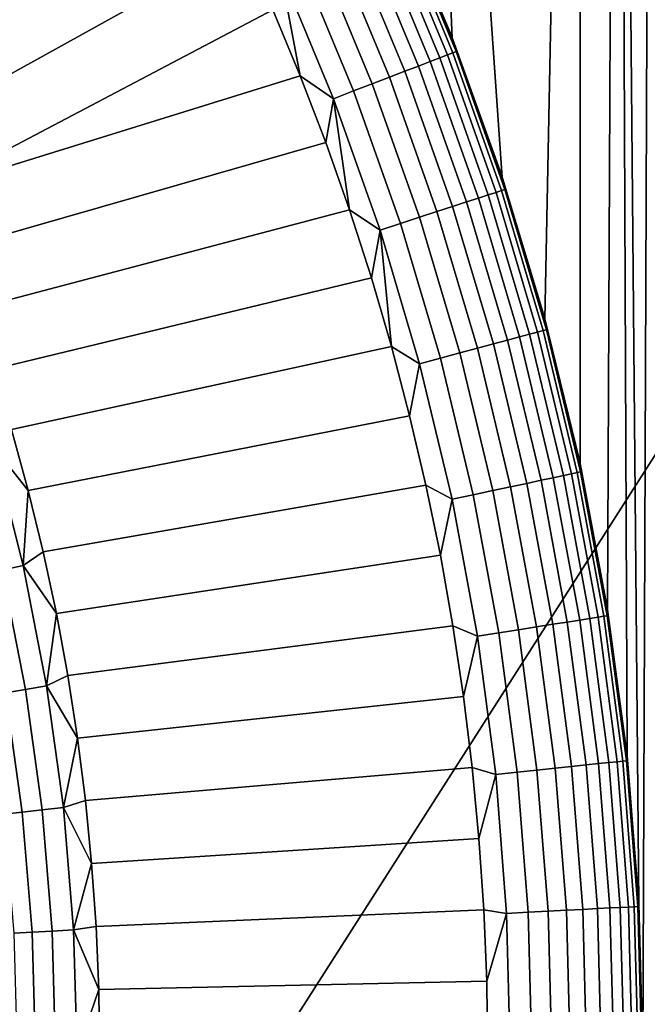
# Model space of a CAD drawing. Header units: metres. Extents: x -109 to 109, y -100 to 58.
# Tile 389 of 642: x 13.98 to 18.03, y -12.49 to -6.15. Entities that reach past the tile are written whole.
import ezdxf

# ---------------------------------------------------------------- set-up
doc = ezdxf.new("R2010")
doc.units = ezdxf.units.M
doc.layers.add('solid_21_062_100_XXX', color=7, linetype='CONTINUOUS')

msp = doc.modelspace()

# ---------------------------------------------------------------- linework, layer by layer
at = {"layer": 'solid_21_062_100_XXX'}
for points in [[(17.594307, 3.309728, 25.997431), (16.348103, 3.551636, 25.997431), (17.094292, -7.162172, 25.997431), (17.36941, -8.077336, 25.997431)], [(16.348103, 3.551636, 25.997431), (16.770998, -6.262907, 25.997431), (17.094292, -7.162172, 25.997431)], [(16.348103, 3.551636, 25.997431), (16.40044, -5.382078, 25.997431), (16.770998, -6.262907, 25.997431)], [(17.594307, 3.309728, 25.997431), (17.36941, -8.077336, 25.997431), (17.59557, -9.005813, 25.997431)], [(17.831291, 3.25426, 25.997431), (17.594307, 3.309728, 25.997431), (17.59557, -9.005813, 25.997431), (17.772135, -9.944981, 25.997431)], [(17.839584, 3.252028, 25.997431), (17.831291, 3.25426, 25.997431), (17.772135, -9.944981, 25.997431), (17.898609, -10.892187, 25.997431)], [(18.062965, 3.183921, 25.997431), (17.839584, 3.252028, 25.997431), (17.974634, -11.844757, 25.997431), (18, -12.8, 25.997431)], [(17.839584, 3.252028, 25.997431), (17.898609, -10.892187, 25.997431), (17.974634, -11.844757, 25.997431)], [(18.090759, 3.174229, 25.997431), (18.062965, 3.183921, 25.997431), (18, -12.8, 25.997431), (18.473389, -22.391758, 25.997431)], [(17.148014, -22.086779, -20.280832), (23.175426, -0.972689, -20.220478), (44.138027, -0.896292, -20.010578), (31.916618, -22.060759, -20.132952)], [(2.212831, -11.565833, -20.43038), (2.212826, -1.049087, -20.43038), (23.175426, -0.972689, -20.220478)], [(9.679617, -22.091299, -20.355614), (2.212831, -22.082581, -20.43038), (2.212831, -11.565833, -20.43038), (23.175426, -0.972689, -20.220478)], [(17.148014, -22.086779, -20.280832), (9.679617, -22.091299, -20.355614), (23.175426, -0.972689, -20.220478)], [(15.019705, -4.837057, 28.576704), (12.882462, -6.144763, 30.020081), (13.064049, -6.508686, 30.020081), (15.229829, -5.246701, 28.576704)], [(15.229829, -5.246701, 28.576704), (13.064049, -6.508686, 30.020081), (13.235357, -6.877558, 30.020081), (15.428782, -5.661885, 28.576704)], [(16.391426, -5.362181, 26.844654), (16.764051, -6.24511, 26.844654), (16.770998, -6.262907, 25.997431), (16.40044, -5.382078, 25.997431)], [(16.797342, -6.352104, 27.018965), (16.764051, -6.24511, 26.844654), (16.391426, -5.362181, 26.844654), (16.436865, -5.481836, 27.018965)], [(16.333467, -5.527872, 27.529186), (16.691677, -6.392665, 27.529186), (16.740742, -6.373831, 27.362629), (16.381479, -5.506495, 27.362629)], [(16.381479, -5.506495, 27.362629), (16.740742, -6.373831, 27.362629), (16.776052, -6.360277, 27.192122), (16.416033, -5.491111, 27.192122)], [(16.416033, -5.491111, 27.192122), (16.776052, -6.360277, 27.192122), (16.797342, -6.352104, 27.018965), (16.436865, -5.481836, 27.018965)], [(16.198635, -5.587903, 27.845409), (16.553888, -6.445558, 27.845409), (16.629234, -6.416635, 27.690523), (16.272364, -5.555077, 27.690523)], [(16.272364, -5.555077, 27.690523), (16.629234, -6.416635, 27.690523), (16.691677, -6.392665, 27.529186), (16.333467, -5.527872, 27.529186)], [(16.015642, -5.669376, 28.131165), (16.366882, -6.517343, 28.131165), (16.466215, -6.479212, 27.992664), (16.112844, -5.6261, 27.992664)], [(16.112844, -5.6261, 27.992664), (16.466215, -6.479212, 27.992664), (16.553888, -6.445558, 27.845409), (16.198635, -5.587903, 27.845409)], [(15.428782, -5.661885, 28.576704), (13.235357, -6.877558, 30.020081), (13.396254, -7.25109, 30.020081), (15.61642, -6.082305, 28.576704)], [(15.907773, -5.717403, 28.259855), (16.256647, -6.559658, 28.259855), (16.366882, -6.517343, 28.131165), (16.015642, -5.669376, 28.131165)], [(15.663397, -5.826206, 28.483959), (16.00691, -6.655522, 28.483959), (16.136351, -6.605835, 28.377752), (15.790059, -5.769813, 28.377752)], [(15.790059, -5.769813, 28.377752), (16.136351, -6.605835, 28.377752), (16.256647, -6.559658, 28.259855), (15.907773, -5.717403, 28.259855)], [(15.663397, -5.826206, 28.483959), (15.61642, -6.082305, 28.576704), (15.792604, -6.507651, 28.576704)], [(15.663397, -5.826206, 28.483959), (15.792604, -6.507651, 28.576704), (16.00691, -6.655522, 28.483959)], [(15.792604, -6.507651, 28.576704), (15.61642, -6.082305, 28.576704), (13.396254, -7.25109, 30.020081)], [(16.764051, -6.24511, 26.844654), (17.089157, -7.146619, 26.844654), (17.094292, -7.162172, 25.997431), (16.770998, -6.262907, 25.997431)], [(17.111778, -7.240046, 27.018965), (17.089157, -7.146619, 26.844654), (16.764051, -6.24511, 26.844654), (16.797342, -6.352104, 27.018965)], [(16.629234, -6.416635, 27.690523), (16.940523, -7.29569, 27.690523), (17.004135, -7.275022, 27.529186), (16.691677, -6.392665, 27.529186)], [(16.691677, -6.392665, 27.529186), (17.004135, -7.275022, 27.529186), (17.054119, -7.258781, 27.362629), (16.740742, -6.373831, 27.362629)], [(16.740742, -6.373831, 27.362629), (17.054119, -7.258781, 27.362629), (17.090092, -7.247093, 27.192122), (16.776052, -6.360277, 27.192122)], [(16.776052, -6.360277, 27.192122), (17.090092, -7.247093, 27.192122), (17.111778, -7.240046, 27.018965), (16.797342, -6.352104, 27.018965)], [(16.466215, -6.479212, 27.992664), (16.774452, -7.34965, 27.992664), (16.863768, -7.32063, 27.845409), (16.553888, -6.445558, 27.845409)], [(16.553888, -6.445558, 27.845409), (16.863768, -7.32063, 27.845409), (16.940523, -7.29569, 27.690523), (16.629234, -6.416635, 27.690523)], [(15.957206, -6.937613, 28.576704), (15.792604, -6.507651, 28.576704), (13.396254, -7.25109, 30.020081), (13.54661, -7.628988, 30.020081)], [(16.00691, -6.655522, 28.483959), (15.792604, -6.507651, 28.576704), (15.957206, -6.937613, 28.576704)], [(16.256647, -6.559658, 28.259855), (16.560963, -7.419017, 28.259855), (16.67326, -7.382529, 28.131165), (16.366882, -6.517343, 28.131165)], [(16.366882, -6.517343, 28.131165), (16.67326, -7.382529, 28.131165), (16.774452, -7.34965, 27.992664), (16.466215, -6.479212, 27.992664)], [(16.136351, -6.605835, 28.377752), (16.438414, -7.458836, 28.377752), (16.560963, -7.419017, 28.259855), (16.256647, -6.559658, 28.259855)], [(16.00691, -6.655522, 28.483959), (15.957206, -6.937613, 28.576704), (16.110104, -7.371874, 28.576704)], [(16.00691, -6.655522, 28.483959), (16.306551, -7.50168, 28.483959), (16.438414, -7.458836, 28.377752), (16.136351, -6.605835, 28.377752)], [(16.00691, -6.655522, 28.483959), (16.110104, -7.371874, 28.576704), (16.306551, -7.50168, 28.483959)], [(16.110104, -7.371874, 28.576704), (15.957206, -6.937613, 28.576704), (13.54661, -7.628988, 30.020081), (13.686308, -8.010954, 30.020081)], [(17.089157, -7.146619, 26.844654), (17.365822, -8.064154, 26.844654), (17.36941, -8.077336, 25.997431), (17.094292, -7.162172, 25.997431)], [(17.379314, -8.143227, 27.018965), (17.365822, -8.064154, 26.844654), (17.089157, -7.146619, 26.844654), (17.111778, -7.240046, 27.018965)], [(16.940523, -7.29569, 27.690523), (17.205379, -8.189833, 27.690523), (17.269987, -8.172521, 27.529186), (17.004135, -7.275022, 27.529186)], [(17.004135, -7.275022, 27.529186), (17.269987, -8.172521, 27.529186), (17.320751, -8.158918, 27.362629), (17.054119, -7.258781, 27.362629)], [(17.054119, -7.258781, 27.362629), (17.320751, -8.158918, 27.362629), (17.357286, -8.149129, 27.192122), (17.090092, -7.247093, 27.192122)], [(17.090092, -7.247093, 27.192122), (17.357286, -8.149129, 27.192122), (17.379314, -8.143227, 27.018965), (17.111778, -7.240046, 27.018965)], [(16.67326, -7.382529, 28.131165), (16.933939, -8.262565, 28.131165), (17.036713, -8.235026, 27.992664), (16.774452, -7.34965, 27.992664)], [(16.774452, -7.34965, 27.992664), (17.036713, -8.235026, 27.992664), (17.127424, -8.21072, 27.845409), (16.863768, -7.32063, 27.845409)], [(16.863768, -7.32063, 27.845409), (17.127424, -8.21072, 27.845409), (17.205379, -8.189833, 27.690523), (16.940523, -7.29569, 27.690523)], [(16.251186, -7.810116, 28.576704), (16.110104, -7.371874, 28.576704), (13.686308, -8.010954, 30.020081), (13.815239, -8.396688, 30.020081)], [(16.306551, -7.50168, 28.483959), (16.110104, -7.371874, 28.576704), (16.251186, -7.810116, 28.576704)], [(16.438414, -7.458836, 28.377752), (16.695421, -8.326475, 28.377752), (16.819885, -8.293125, 28.259855), (16.560963, -7.419017, 28.259855)], [(16.560963, -7.419017, 28.259855), (16.819885, -8.293125, 28.259855), (16.933939, -8.262565, 28.131165), (16.67326, -7.382529, 28.131165)], [(16.306551, -7.50168, 28.483959), (16.561497, -8.36236, 28.483959), (16.695421, -8.326475, 28.377752), (16.438414, -7.458836, 28.377752)], [(16.306551, -7.50168, 28.483959), (16.251186, -7.810116, 28.576704), (16.38035, -8.252018, 28.576704)], [(16.306551, -7.50168, 28.483959), (16.38035, -8.252018, 28.576704), (16.561497, -8.36236, 28.483959)], [(16.38035, -8.252018, 28.576704), (16.251186, -7.810116, 28.576704), (13.815239, -8.396688, 30.020081), (13.933301, -8.785885, 30.020081)], [(17.365822, -8.064154, 26.844654), (17.593262, -8.995112, 26.844654), (17.59557, -9.005813, 25.997431), (17.36941, -8.077336, 25.997431)], [(17.599213, -9.059172, 27.018965), (17.593262, -8.995112, 26.844654), (17.365822, -8.064154, 26.844654), (17.379314, -8.143227, 27.018965)], [(17.205379, -8.189833, 27.690523), (17.423079, -9.09661, 27.690523), (17.488503, -9.082704, 27.529186), (17.269987, -8.172521, 27.529186)], [(17.269987, -8.172521, 27.529186), (17.488503, -9.082704, 27.529186), (17.539909, -9.071777, 27.362629), (17.320751, -8.158918, 27.362629)], [(17.320751, -8.158918, 27.362629), (17.539909, -9.071777, 27.362629), (17.576906, -9.063913, 27.192122), (17.357286, -8.149129, 27.192122)], [(17.357286, -8.149129, 27.192122), (17.576906, -9.063913, 27.192122), (17.599213, -9.059172, 27.018965), (17.379314, -8.143227, 27.018965)], [(16.933939, -8.262565, 28.131165), (17.148203, -9.155037, 28.131165), (17.252277, -9.132915, 27.992664), (17.036713, -8.235026, 27.992664)], [(17.036713, -8.235026, 27.992664), (17.252277, -9.132915, 27.992664), (17.344135, -9.11339, 27.845409), (17.127424, -8.21072, 27.845409)], [(17.127424, -8.21072, 27.845409), (17.344135, -9.11339, 27.845409), (17.423079, -9.09661, 27.690523), (17.205379, -8.189833, 27.690523)], [(16.497499, -8.697256, 28.576704), (16.38035, -8.252018, 28.576704), (13.933301, -8.785885, 30.020081), (14.040401, -9.178241, 30.020081)], [(16.561497, -8.36236, 28.483959), (16.38035, -8.252018, 28.576704), (16.497499, -8.697256, 28.576704)], [(16.695421, -8.326475, 28.377752), (16.906666, -9.206377, 28.377752), (17.032705, -9.179586, 28.259855), (16.819885, -8.293125, 28.259855)], [(16.819885, -8.293125, 28.259855), (17.032705, -9.179586, 28.259855), (17.148203, -9.155037, 28.131165), (16.933939, -8.262565, 28.131165)], [(16.771048, -9.235204, 28.483959), (16.561497, -8.36236, 28.483959), (16.497499, -8.697256, 28.576704), (16.602549, -9.145502, 28.576704)], [(16.561497, -8.36236, 28.483959), (16.771048, -9.235204, 28.483959), (16.906666, -9.206377, 28.377752), (16.695421, -8.326475, 28.377752)], [(16.602549, -9.145502, 28.576704), (16.497499, -8.697256, 28.576704), (14.040401, -9.178241, 30.020081), (14.136455, -9.573446, 30.020081)], [(13.812662, -8.894152, 30.112827), (14.040401, -9.178241, 30.020081), (13.933301, -8.785885, 30.020081)], [(13.679244, -8.931878, 30.219034), (13.871559, -9.691311, 30.219034), (14.006852, -9.660991, 30.112827), (13.812662, -8.894152, 30.112827)], [(13.812662, -8.894152, 30.112827), (14.006852, -9.660991, 30.112827), (14.040401, -9.178241, 30.020081)], [(17.593262, -8.995112, 26.844654), (17.77083, -9.936857, 26.844654), (17.772135, -9.944981, 25.997431), (17.59557, -9.005813, 25.997431)], [(17.770874, -9.985371, 27.018965), (17.77083, -9.936857, 26.844654), (17.593262, -8.995112, 26.844654), (17.599213, -9.059172, 27.018965)], [(17.539909, -9.071777, 27.362629), (17.710991, -9.994855, 27.362629), (17.74835, -9.988937, 27.192122), (17.576906, -9.063913, 27.192122)], [(17.576906, -9.063913, 27.192122), (17.74835, -9.988937, 27.192122), (17.770874, -9.985371, 27.018965), (17.599213, -9.059172, 27.018965)], [(17.252277, -9.132915, 27.992664), (17.420553, -10.040855, 27.992664), (17.513309, -10.026164, 27.845409), (17.344135, -9.11339, 27.845409)], [(17.344135, -9.11339, 27.845409), (17.513309, -10.026164, 27.845409), (17.593021, -10.013539, 27.690523), (17.423079, -9.09661, 27.690523)], [(17.423079, -9.09661, 27.690523), (17.593021, -10.013539, 27.690523), (17.659084, -10.003076, 27.529186), (17.488503, -9.082704, 27.529186)], [(17.488503, -9.082704, 27.529186), (17.659084, -10.003076, 27.529186), (17.710991, -9.994855, 27.362629), (17.539909, -9.071777, 27.362629)], [(14.006852, -9.660991, 30.112827), (14.136455, -9.573446, 30.020081), (14.040401, -9.178241, 30.020081)], [(16.695423, -9.59643, 28.576704), (16.602549, -9.145502, 28.576704), (14.136455, -9.573446, 30.020081), (14.221387, -9.97119, 30.020081)], [(16.771048, -9.235204, 28.483959), (16.602549, -9.145502, 28.576704), (16.695423, -9.59643, 28.576704)], [(16.906666, -9.206377, 28.377752), (17.071571, -10.096128, 28.377752), (17.198841, -10.075972, 28.259855), (17.032705, -9.179586, 28.259855)], [(17.032705, -9.179586, 28.259855), (17.198841, -10.075972, 28.259855), (17.315464, -10.0575, 28.131165), (17.148203, -9.155037, 28.131165)], [(17.148203, -9.155037, 28.131165), (17.315464, -10.0575, 28.131165), (17.420553, -10.040855, 27.992664), (17.252277, -9.132915, 27.992664)], [(16.934631, -10.117818, 28.483959), (16.771048, -9.235204, 28.483959), (16.695423, -9.59643, 28.576704), (16.776051, -10.049706, 28.576704)], [(16.771048, -9.235204, 28.483959), (16.934631, -10.117818, 28.483959), (17.071571, -10.096128, 28.377752), (16.906666, -9.206377, 28.377752)], [(14.006852, -9.660991, 30.112827), (14.221387, -9.97119, 30.020081), (14.136455, -9.573446, 30.020081)], [(16.776051, -10.049706, 28.576704), (16.695423, -9.59643, 28.576704), (14.221387, -9.97119, 30.020081), (14.29513, -10.37116, 30.020081)], [(13.745823, -9.719489, 30.336931), (13.894649, -10.481393, 30.336931), (14.021746, -10.460184, 30.219034), (13.871559, -9.691311, 30.219034)], [(13.871559, -9.691311, 30.219034), (14.021746, -10.460184, 30.219034), (14.158504, -10.437364, 30.112827), (14.006852, -9.660991, 30.112827)], [(14.006852, -9.660991, 30.112827), (14.158504, -10.437364, 30.112827), (14.221387, -9.97119, 30.020081)], [(17.77083, -9.936857, 26.844654), (17.898026, -10.886717, 26.844654), (17.898609, -10.892187, 25.997431), (17.772135, -9.944981, 25.997431)], [(17.893826, -10.919283, 27.018965), (17.898026, -10.886717, 26.844654), (17.77083, -9.936857, 26.844654), (17.770874, -9.985371, 27.018965)], [(14.158504, -10.437364, 30.112827), (14.29513, -10.37116, 30.020081), (14.221387, -9.97119, 30.020081)], [(17.513309, -10.026164, 27.845409), (17.63448, -10.946542, 27.845409), (17.714743, -10.938106, 27.690523), (17.593021, -10.013539, 27.690523)], [(17.593021, -10.013539, 27.690523), (17.714743, -10.938106, 27.690523), (17.781261, -10.931114, 27.529186), (17.659084, -10.003076, 27.529186)], [(17.659084, -10.003076, 27.529186), (17.781261, -10.931114, 27.529186), (17.833529, -10.92562, 27.362629), (17.710991, -9.994855, 27.362629)], [(17.710991, -9.994855, 27.362629), (17.833529, -10.92562, 27.362629), (17.871145, -10.921667, 27.192122), (17.74835, -9.988937, 27.192122)], [(17.74835, -9.988937, 27.192122), (17.871145, -10.921667, 27.192122), (17.893826, -10.919283, 27.018965), (17.770874, -9.985371, 27.018965)], [(16.844376, -10.505, 28.576704), (16.776051, -10.049706, 28.576704), (14.29513, -10.37116, 30.020081), (14.357626, -10.77304, 30.020081)], [(16.934631, -10.117818, 28.483959), (16.776051, -10.049706, 28.576704), (16.844376, -10.505, 28.576704)], [(17.071571, -10.096128, 28.377752), (17.189686, -10.993291, 28.377752), (17.317835, -10.979822, 28.259855), (17.198841, -10.075972, 28.259855)], [(17.198841, -10.075972, 28.259855), (17.317835, -10.979822, 28.259855), (17.435265, -10.96748, 28.131165), (17.315464, -10.0575, 28.131165)], [(17.315464, -10.0575, 28.131165), (17.435265, -10.96748, 28.131165), (17.541082, -10.956358, 27.992664), (17.420553, -10.040855, 27.992664)], [(17.420553, -10.040855, 27.992664), (17.541082, -10.956358, 27.992664), (17.63448, -10.946542, 27.845409), (17.513309, -10.026164, 27.845409)], [(17.051796, -11.007784, 28.483959), (16.934631, -10.117818, 28.483959), (16.844376, -10.505, 28.576704), (16.900345, -10.961977, 28.576704)], [(16.934631, -10.117818, 28.483959), (17.051796, -11.007784, 28.483959), (17.189686, -10.993291, 28.377752), (17.071571, -10.096128, 28.377752)], [(14.158504, -10.437364, 30.112827), (14.357626, -10.77304, 30.020081), (14.29513, -10.37116, 30.020081)], [(13.894649, -10.481393, 30.336931), (14.001277, -11.25034, 30.336931), (14.12935, -11.236164, 30.219034), (14.021746, -10.460184, 30.219034)], [(14.021746, -10.460184, 30.219034), (14.12935, -11.236164, 30.219034), (14.267157, -11.220911, 30.112827), (14.158504, -10.437364, 30.112827)], [(14.158504, -10.437364, 30.112827), (14.267157, -11.220911, 30.112827), (14.357626, -10.77304, 30.020081)], [(13.778182, -10.500828, 30.46562), (13.883916, -11.263329, 30.46562), (14.001277, -11.25034, 30.336931), (13.894649, -10.481393, 30.336931)], [(16.900345, -10.961977, 28.576704), (16.844376, -10.505, 28.576704), (14.357626, -10.77304, 30.020081), (14.408827, -11.176515, 30.020081)], [(14.267157, -11.220911, 30.112827), (14.408827, -11.176515, 30.020081), (14.357626, -10.77304, 30.020081)], [(17.967731, -11.858351, 27.018965), (17.974489, -11.842001, 26.844654), (17.898026, -10.886717, 26.844654), (17.893826, -10.919283, 27.018965)], [(17.898026, -10.886717, 26.844654), (17.974489, -11.842001, 26.844654), (17.974634, -11.844757, 25.997431), (17.898609, -10.892187, 25.997431)], [(16.94392, -11.420301, 28.576704), (16.900345, -10.961977, 28.576704), (14.408827, -11.176515, 30.020081), (14.448691, -11.581267, 30.020081)], [(17.051796, -11.007784, 28.483959), (16.900345, -10.961977, 28.576704), (16.94392, -11.420301, 28.576704)], [(17.317835, -10.979822, 28.259855), (17.389362, -11.888662, 28.259855), (17.507277, -11.882483, 28.131165), (17.435265, -10.96748, 28.131165)], [(17.435265, -10.96748, 28.131165), (17.507277, -11.882483, 28.131165), (17.613531, -11.876914, 27.992664), (17.541082, -10.956358, 27.992664)], [(17.541082, -10.956358, 27.992664), (17.613531, -11.876914, 27.992664), (17.707314, -11.871999, 27.845409), (17.63448, -10.946542, 27.845409)], [(17.63448, -10.946542, 27.845409), (17.707314, -11.871999, 27.845409), (17.787909, -11.867775, 27.690523), (17.714743, -10.938106, 27.690523)], [(17.714743, -10.938106, 27.690523), (17.787909, -11.867775, 27.690523), (17.854704, -11.864275, 27.529186), (17.781261, -10.931114, 27.529186)], [(17.781261, -10.931114, 27.529186), (17.854704, -11.864275, 27.529186), (17.907187, -11.861525, 27.362629), (17.833529, -10.92562, 27.362629)], [(17.833529, -10.92562, 27.362629), (17.907187, -11.861525, 27.362629), (17.944958, -11.859545, 27.192122), (17.871145, -10.921667, 27.192122)], [(17.871145, -10.921667, 27.192122), (17.944958, -11.859545, 27.192122), (17.967731, -11.858351, 27.018965), (17.893826, -10.919283, 27.018965)], [(17.122225, -11.902662, 28.483959), (17.051796, -11.007784, 28.483959), (16.94392, -11.420301, 28.576704), (16.975067, -11.879639, 28.576704)], [(17.051796, -11.007784, 28.483959), (17.122225, -11.902662, 28.483959), (17.260683, -11.895406, 28.377752), (17.189686, -10.993291, 28.377752)], [(17.189686, -10.993291, 28.377752), (17.260683, -11.895406, 28.377752), (17.389362, -11.888662, 28.259855), (17.317835, -10.979822, 28.259855)], [(14.12935, -11.236164, 30.219034), (14.194042, -12.016892, 30.219034), (14.33248, -12.009255, 30.112827), (14.267157, -11.220911, 30.112827)], [(14.267157, -11.220911, 30.112827), (14.448691, -11.581267, 30.020081), (14.408827, -11.176515, 30.020081)], [(14.267157, -11.220911, 30.112827), (14.33248, -12.009255, 30.112827), (14.448691, -11.581267, 30.020081)], [(13.883916, -11.263329, 30.46562), (13.947486, -12.030496, 30.46562), (14.065384, -12.023992, 30.336931), (14.001277, -11.25034, 30.336931)], [(14.001277, -11.25034, 30.336931), (14.065384, -12.023992, 30.336931), (14.194042, -12.016892, 30.219034), (14.12935, -11.236164, 30.219034)], [(16.975067, -11.879639, 28.576704), (16.94392, -11.420301, 28.576704), (14.448691, -11.581267, 30.020081), (14.477189, -11.986979, 30.020081)], [(14.33248, -12.009255, 30.112827), (14.477189, -11.986979, 30.020081), (14.448691, -11.581267, 30.020081)], [(17.944958, -11.859545, 27.192122), (17.969585, -12.8, 27.192122), (17.99239, -12.8, 27.018965), (17.967731, -11.858351, 27.018965)], [(17.967731, -11.858351, 27.018965), (17.99239, -12.8, 27.018965), (18, -12.8, 26.844654), (17.974489, -11.842001, 26.844654)], [(17.974489, -11.842001, 26.844654), (18, -12.8, 26.844654), (18, -12.8, 25.997431), (17.974634, -11.844757, 25.997431)], [(16.993767, -12.33965, 28.576704), (16.975067, -11.879639, 28.576704), (14.477189, -11.986979, 30.020081), (14.494296, -12.39333, 30.020081)], [(17.122225, -11.902662, 28.483959), (16.975067, -11.879639, 28.576704), (16.993767, -12.33965, 28.576704)], [(17.145723, -12.8, 28.483959), (17.122225, -11.902662, 28.483959), (16.993767, -12.33965, 28.576704), (17, -12.8, 28.576704)], [(17.122225, -11.902662, 28.483959), (17.145723, -12.8, 28.483959), (17.284372, -12.8, 28.377752), (17.260683, -11.895406, 28.377752)], [(17.260683, -11.895406, 28.377752), (17.284372, -12.8, 28.377752), (17.413225, -12.8, 28.259855), (17.389362, -11.888662, 28.259855)], [(17.389362, -11.888662, 28.259855), (17.413225, -12.8, 28.259855), (17.531303, -12.8, 28.131165), (17.507277, -11.882483, 28.131165)], [(17.507277, -11.882483, 28.131165), (17.531303, -12.8, 28.131165), (17.637703, -12.8, 27.992664), (17.613531, -11.876914, 27.992664)], [(17.613531, -11.876914, 27.992664), (17.637703, -12.8, 27.992664), (17.731615, -12.8, 27.845409), (17.707314, -11.871999, 27.845409)], [(17.707314, -11.871999, 27.845409), (17.731615, -12.8, 27.845409), (17.812321, -12.8, 27.690523), (17.787909, -11.867775, 27.690523)], [(17.787909, -11.867775, 27.690523), (17.812321, -12.8, 27.690523), (17.879206, -12.8, 27.529186), (17.854704, -11.864275, 27.529186)], [(17.854704, -11.864275, 27.529186), (17.879206, -12.8, 27.529186), (17.931761, -12.8, 27.362629), (17.907187, -11.861525, 27.362629)], [(17.907187, -11.861525, 27.362629), (17.931761, -12.8, 27.362629), (17.969585, -12.8, 27.192122), (17.944958, -11.859545, 27.192122)], [(13.947486, -12.030496, 30.46562), (13.968697, -12.8, 30.46562), (14.086774, -12.8, 30.336931), (14.065384, -12.023992, 30.336931)], [(14.065384, -12.023992, 30.336931), (14.086774, -12.8, 30.336931), (14.215629, -12.8, 30.219034), (14.194042, -12.016892, 30.219034)], [(14.194042, -12.016892, 30.219034), (14.215629, -12.8, 30.219034), (14.354278, -12.8, 30.112827), (14.33248, -12.009255, 30.112827)], [(14.33248, -12.009255, 30.112827), (14.494296, -12.39333, 30.020081), (14.477189, -11.986979, 30.020081)], [(14.33248, -12.009255, 30.112827), (14.354278, -12.8, 30.112827), (14.494296, -12.39333, 30.020081)], [(14.494296, -12.39333, 30.020081), (14.5, -12.8, 30.020081), (17, -12.8, 28.576704), (16.993767, -12.33965, 28.576704)], [(14.354278, -12.8, 30.112827), (14.5, -12.8, 30.020081), (14.494296, -12.39333, 30.020081)]]:
    msp.add_3dface(points, dxfattribs=at)

doc.saveas('drawing.dxf')
